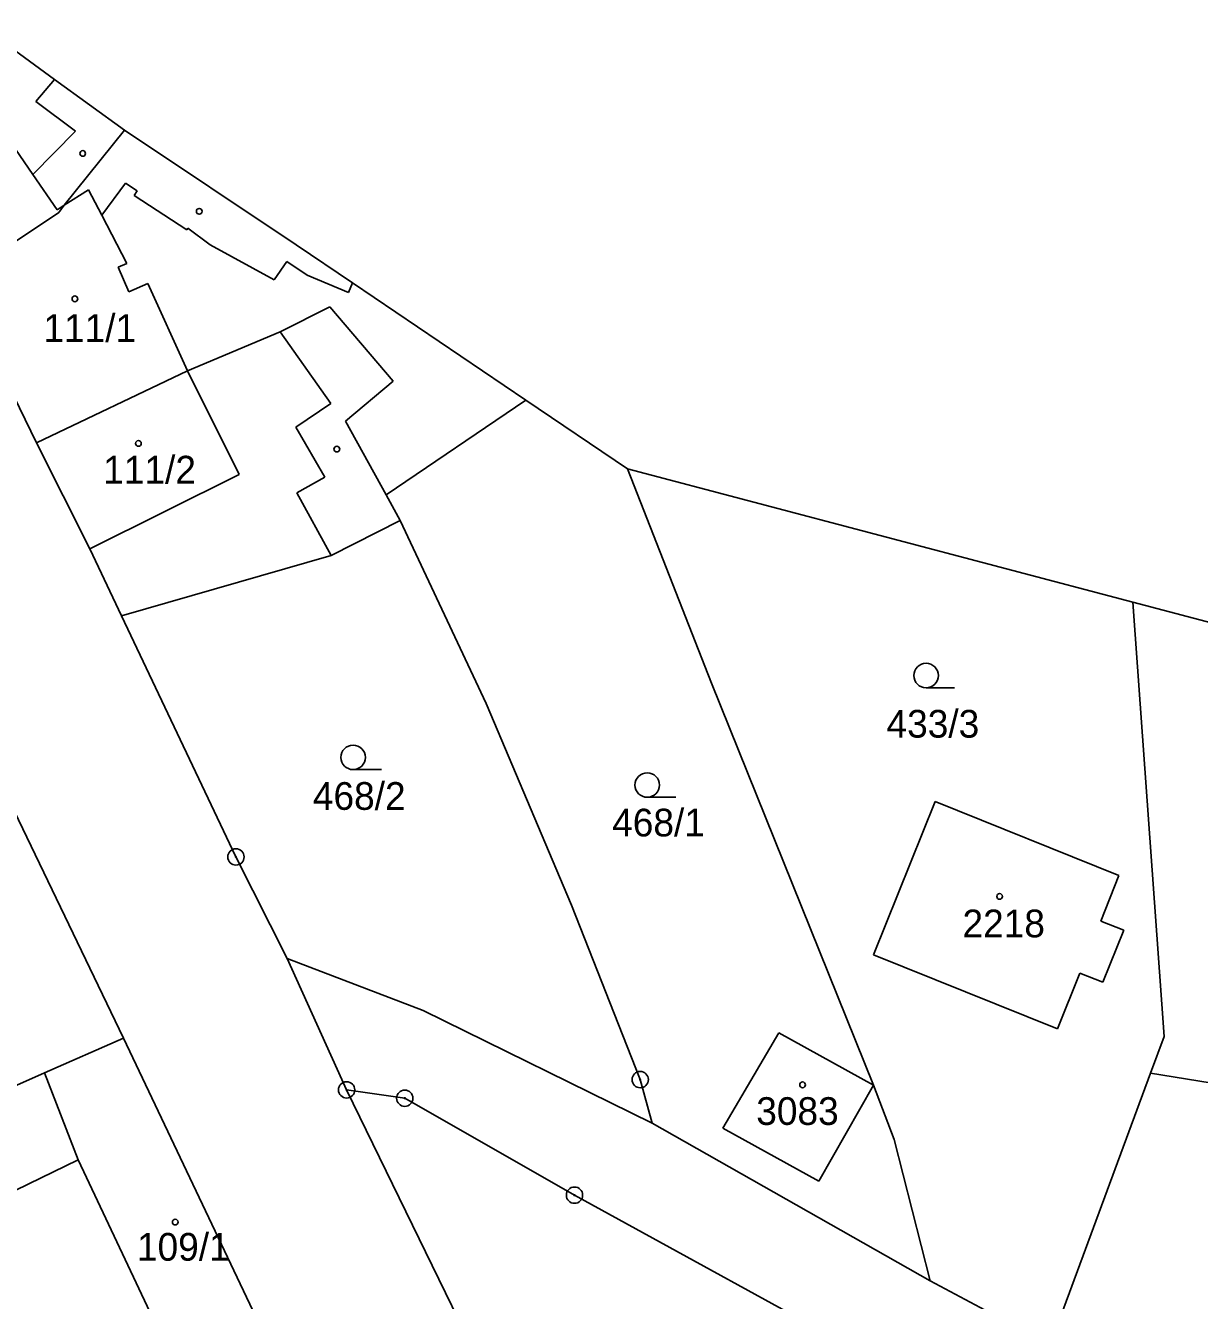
# Model space of a CAD drawing. Extents: x -735249 to -729401, y -1124843 to -1121828.
# Drawn here: x -734806.7 to -734734.7, y -1122575.5 to -1122497.3 of the extents above; entities that cross this region are included whole.
import ezdxf

# ---------------------------------------------------------------- set-up
doc = ezdxf.new("R2010")
doc.units = 0
for name, color, linetype in [('Vrstva 1', 7, 'Continuous'), ('Vrstva 13', 7, 'Continuous'), ('Vrstva 18', 7, 'Continuous'), ('Vrstva 19', 7, 'Continuous'), ('Vrstva 25', 7, 'Continuous'), ('Vrstva 4', 7, 'Continuous')]:
    doc.layers.add(name, color=color, linetype=linetype)

msp = doc.modelspace()

# ---------------------------------------------------------------- linework, layer by layer
at = {"layer": 'Vrstva 1'}
for points in [[(-734804.35, -1122508.33), (-734800.66, -1122503.73)], [(-734804.68, -1122508.78), (-734804.35, -1122508.33)], [(-734810.91, -1122512.93), (-734804.68, -1122508.78)], [(-734810.91, -1122512.93), (-734806.05, -1122522.9)], [(-734791.11, -1122516.09), (-734788.05, -1122514.57)], [(-734788.05, -1122514.57), (-734784.17, -1122519.12)], [(-734796.79, -1122518.48), (-734791.11, -1122516.09)], [(-734806.05, -1122522.9), (-734796.79, -1122518.48)], [(-734784.17, -1122519.12), (-734787.1, -1122521.57)], [(-734784.6, -1122526.1), (-734776.03, -1122520.28)], [(-734787.1, -1122521.57), (-734784.6, -1122526.1)], [(-734806.05, -1122522.9), (-734802.79, -1122529.41)], [(-734769.8, -1122524.49), (-734764.65, -1122537.65)], [(-734783.74, -1122527.66), (-734784.6, -1122526.1)], [(-734787.97, -1122529.81), (-734783.74, -1122527.66)], [(-734783.74, -1122527.66), (-734778.46, -1122538.89)], [(-734802.79, -1122529.41), (-734800.84, -1122533.51)], [(-734800.84, -1122533.51), (-734787.97, -1122529.81)], [(-734736.88, -1122559.33), (-734738.79, -1122532.68)], [(-734800.84, -1122533.51), (-734793.82, -1122548.31)], [(-734764.65, -1122537.65), (-734754.7, -1122562.32)], [(-734778.46, -1122538.89), (-734773.23, -1122551.26)], [(-734800.71, -1122559.42), (-734808.47, -1122543.35)], [(-734754.71, -1122554.31), (-734750.93, -1122544.91)], [(-734750.93, -1122544.91), (-734739.65, -1122549.45)], [(-734793.82, -1122548.31), (-734790.68, -1122554.54)], [(-734739.65, -1122549.45), (-734740.77, -1122552.24)], [(-734773.23, -1122551.26), (-734769.02, -1122561.97)], [(-734740.77, -1122552.24), (-734739.36, -1122552.81)], [(-734739.36, -1122552.81), (-734740.64, -1122556)], [(-734790.68, -1122554.54), (-734787.03, -1122562.6)], [(-734790.68, -1122554.54), (-734782.34, -1122557.74)], [(-734743.43, -1122558.85), (-734754.71, -1122554.31)], [(-734742.05, -1122555.43), (-734743.43, -1122558.85)], [(-734740.64, -1122556), (-734742.05, -1122555.43)], [(-734782.34, -1122557.74), (-734768.29, -1122564.64)], [(-734763.95, -1122564.94), (-734760.52, -1122559.11)], [(-734760.52, -1122559.11), (-734754.7, -1122562.32)], [(-734737.71, -1122561.58), (-734736.88, -1122559.33)], [(-734800.71, -1122559.42), (-734805.56, -1122561.56)], [(-734791.61, -1122578.59), (-734800.71, -1122559.42)], [(-734805.56, -1122561.56), (-734810.67, -1122563.82)], [(-734743.87, -1122578.24), (-734737.71, -1122561.58)], [(-734737.71, -1122561.58), (-734731.79, -1122562.53)], [(-734769.02, -1122561.97), (-734768.29, -1122564.64)], [(-734754.7, -1122562.32), (-734758.06, -1122568.2)], [(-734753.45, -1122565.64), (-734754.7, -1122562.32)], [(-734787.03, -1122562.6), (-734774.1, -1122589.14)], [(-734787.03, -1122562.6), (-734783.46, -1122563.11)], [(-734783.46, -1122563.11), (-734773.05, -1122569.06)], [(-734768.29, -1122564.64), (-734751.24, -1122574.32)], [(-734763.95, -1122564.94), (-734758.06, -1122568.2)], [(-734753.45, -1122565.64), (-734751.24, -1122574.32)], [(-734773.05, -1122569.06), (-734735.06, -1122589.92)], [(-734751.24, -1122574.32), (-734743.87, -1122578.24)]]:
    msp.add_lwpolyline(points, dxfattribs=at)
at = {"layer": 'Vrstva 13'}
for points in [[(-734809.49, -1122497.3), (-734804.94, -1122500.61)], [(-734804.94, -1122500.61), (-734800.66, -1122503.73)], [(-734800.66, -1122503.73), (-734790.12, -1122510.76)], [(-734790.12, -1122510.76), (-734786.67, -1122513.09)], [(-734786.67, -1122513.09), (-734776.03, -1122520.28)], [(-734776.03, -1122520.28), (-734769.8, -1122524.49)], [(-734769.8, -1122524.49), (-734738.79, -1122532.68)], [(-734738.79, -1122532.68), (-734710.5, -1122540.15)]]:
    msp.add_lwpolyline(points, dxfattribs=at)
at = {"layer": 'Vrstva 25'}
for points in [[(-734751.48, -1122537.93), (-734749.73, -1122537.93)], [(-734786.63, -1122542.95), (-734784.88, -1122542.95)], [(-734768.59, -1122544.65), (-734766.84, -1122544.65)]]:
    msp.add_lwpolyline(points, dxfattribs=at)
for centre, radius in [((-734803.22, -1122505.15), 0.175), ((-734796.07, -1122508.7), 0.175), ((-734803.7, -1122514.07), 0.175), ((-734799.8, -1122522.94), 0.175), ((-734787.63, -1122523.29), 0.175), ((-734751.48, -1122537.18), 0.75), ((-734786.63, -1122542.2), 0.75), ((-734768.59, -1122543.9), 0.75), ((-734793.82, -1122548.31), 0.5), ((-734793.82, -1122548.31), 0.032), ((-734746.97, -1122550.73), 0.175), ((-734769.02, -1122561.97), 0.5), ((-734787.03, -1122562.6), 0.5), ((-734769.02, -1122561.97), 0.032), ((-734759.06, -1122562.29), 0.175), ((-734787.03, -1122562.6), 0.032), ((-734783.46, -1122563.11), 0.5), ((-734783.46, -1122563.11), 0.032), ((-734773.05, -1122569.06), 0.5), ((-734773.05, -1122569.06), 0.032), ((-734797.54, -1122570.71), 0.175)]:
    msp.add_circle(centre, radius, dxfattribs=at)
at = {"layer": 'Vrstva 4'}
for points in [[(-734810.28, -1122500.61), (-734806.28, -1122506.44)], [(-734806.1, -1122501.96), (-734804.94, -1122500.61)], [(-734803.66, -1122503.79), (-734806.1, -1122501.96)], [(-734806.28, -1122506.44), (-734803.66, -1122503.79)], [(-734806.28, -1122506.44), (-734804.79, -1122508.61)], [(-734802.05, -1122508.94), (-734800.59, -1122506.97)], [(-734800.59, -1122506.97), (-734799.88, -1122507.44)], [(-734804.35, -1122508.33), (-734802.87, -1122507.39)], [(-734802.87, -1122507.39), (-734802.05, -1122508.94)], [(-734799.88, -1122507.44), (-734800.07, -1122507.73)], [(-734800.07, -1122507.73), (-734796.84, -1122509.84)], [(-734804.79, -1122508.61), (-734804.35, -1122508.33)], [(-734802.05, -1122508.94), (-734800.52, -1122511.9)], [(-734796.84, -1122509.84), (-734796.77, -1122509.73)], [(-734796.77, -1122509.73), (-734795.4, -1122510.75)], [(-734795.4, -1122510.75), (-734791.47, -1122512.9)], [(-734800.52, -1122511.9), (-734801.04, -1122512.13)], [(-734801.04, -1122512.13), (-734800.38, -1122513.64)], [(-734791.47, -1122512.9), (-734790.69, -1122511.78)], [(-734790.69, -1122511.78), (-734789.44, -1122512.61)], [(-734800.38, -1122513.64), (-734799.22, -1122513.13)], [(-734799.22, -1122513.13), (-734796.79, -1122518.48)], [(-734789.44, -1122512.61), (-734786.92, -1122513.68)], [(-734786.92, -1122513.68), (-734786.67, -1122513.09)], [(-734791.11, -1122516.09), (-734787.99, -1122520.5)], [(-734796.79, -1122518.48), (-734793.62, -1122524.85)], [(-734787.99, -1122520.5), (-734790.15, -1122521.95)], [(-734790.15, -1122521.95), (-734788.37, -1122525.02)], [(-734802.79, -1122529.41), (-734793.62, -1122524.85)], [(-734788.37, -1122525.02), (-734790.09, -1122525.97)], [(-734790.09, -1122525.97), (-734787.97, -1122529.81)], [(-734803.5, -1122566.9), (-734805.56, -1122561.56)], [(-734803.5, -1122566.9), (-734812.72, -1122571.37)], [(-734796.89, -1122580.91), (-734803.5, -1122566.9)]]:
    msp.add_lwpolyline(points, dxfattribs=at)

# ---------------------------------------------------------------- texts
at = {"layer": 'Vrstva 18'}
for s, p in [('433/3', (-734753.91, -1122540.99)), ('468/2', (-734789.1, -1122545.42)), ('468/1', (-734770.74, -1122547.05))]:
    msp.add_text(s, height=1.7, dxfattribs=at).set_placement(p)
at = {"layer": 'Vrstva 19'}
for s, p in [('111/1', (-734805.63, -1122516.71)), ('111/2', (-734801.96, -1122525.4)), ('2218', (-734749.25, -1122553.24)), ('3083', (-734761.9, -1122564.75)), ('109/1', (-734799.89, -1122573.08))]:
    msp.add_text(s, height=1.7, dxfattribs=at).set_placement(p)

doc.saveas('drawing.dxf')
